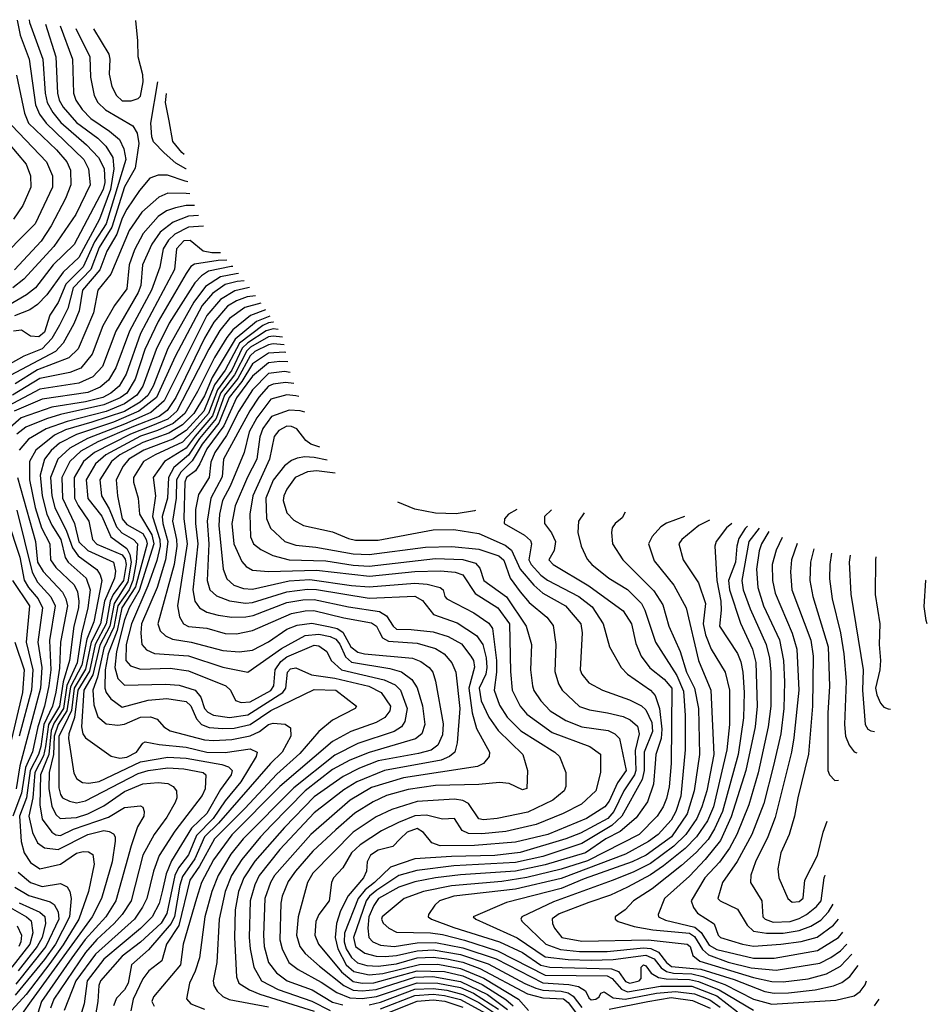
# Model space of a CAD drawing. Extents: x 501367 to 657802, y 482273 to 547541.
# Tile 713 of 714: x 630087 to 634055, y 510282 to 514587. Entities that reach past the tile are written whole.
import ezdxf

# ---------------------------------------------------------------- set-up
doc = ezdxf.new("R2010")
doc.units = 0

msp = doc.modelspace()

# ---------------------------------------------------------------- linework, layer by layer
at = {"layer": '0CON20XD'}
for points in [[(630128, 514586.9), (630130.2, 514575), (630189, 514415), (630199.2, 514265), (630207.9, 514225), (630231.5, 514181.5), (630267.1, 514137.1), (630379.4, 514039.4), (630432.4, 513985), (630456.3, 513936.3), (630459.9, 513875), (630452.2, 513845), (630325, 513604.3), (630233.8, 513515), (630156.6, 513415), (630116.7, 513383.4), (630033.1, 513335)], [(630076, 514585), (630089.8, 514519.8), (630129, 514415), (630155.7, 514215), (630174.3, 514174.3), (630202.2, 514135), (630367.4, 513975), (630388.1, 513935), (630395.8, 513865), (630331.9, 513735), (630237.1, 513595), (630105, 513452), (630056.8, 513415)], [(630410.4, 514546.8), (630476.6, 514436.6), (630481.3, 514415), (630479, 514349), (630490.2, 514295), (630510.5, 514255), (630535, 514231.8), (630575, 514232.4), (630605, 514242.7), (630615, 514252.5), (630626.3, 514315), (630625.8, 514345.8), (630605.2, 514425), (630604.3, 514495), (630594.9, 514583.5)], [(630333.2, 514548.4), (630393.1, 514425), (630397.2, 514335), (630413.3, 514255), (630429.5, 514225), (630463, 514193), (630582.2, 514122.2), (630600.7, 514090.7), (630608.4, 514045), (630592.1, 513937.9), (630545, 513855.8), (630490.3, 513679.7), (630435, 513590.5), (630397.7, 513495), (630320.7, 513415), (630296.9, 513325), (630260.8, 513250.8), (630227.4, 513192.6), (630185, 513148.2), (630104.7, 513115.3), (629985, 513048.2)], [(630263.6, 514559.7), (630317.7, 514415), (630322.6, 514265), (630332.9, 514235), (630360, 514195), (630398.3, 514155), (630480.1, 514100.1), (630522.9, 514062.9), (630542.4, 514022.4), (630550.5, 513975), (630465.5, 513694.5), (630413.6, 513616.4), (630365, 513506.8), (630289.2, 513430.8), (630255, 513351.2), (630219.1, 513295), (630195, 513221), (630171, 513201), (630135, 513203), (630095, 513229.8), (630059.6, 513225)], [(630200.4, 514567), (630245.8, 514425), (630252.9, 514265), (630259.8, 514235), (630276.9, 514205), (630335, 514136.9), (630428.8, 514068.8), (630463.8, 514033.8), (630494.6, 513985), (630498.7, 513935), (630483.7, 513845), (630436.1, 513715), (630345, 513547.2), (630276.5, 513483.5), (630205.5, 513384.5), (630165, 513342.4), (630131.8, 513318.2), (630065, 513292.5)], [(630073.4, 514345), (630107.6, 514177.6), (630126, 514135), (630248.3, 514018.3), (630293.1, 513965), (630308.8, 513928.8), (630310.5, 513865), (630288.1, 513805), (630224.8, 513685), (630181.3, 513618.7), (630065, 513494)], [(630814.9, 513934.6), (630813.4, 513935), (630770.1, 513960.1), (630718.8, 514005), (630672.5, 514052.5), (630664.5, 514075), (630660, 514135), (630691.3, 514315.7)], [(630806.5, 513997.9), (630795.8, 514005.8), (630757, 514055), (630740.3, 514145), (630724.6, 514225), (630728.5, 514264.9)], [(630053, 514125), (630204.7, 513965), (630231.1, 513905), (630231, 513855), (630155.3, 513695), (629976, 513515)], [(629995.6, 514095.6), (630115.8, 513955), (630133.8, 513905), (630136.3, 513855), (630100.8, 513775), (630060, 513715)], [(630822.4, 513878.7), (630811, 513881), (630733, 513907), (630692.2, 513907.8), (630656.4, 513893.6), (630610.3, 513839.7), (630555, 513758.8), (630535, 513719.3), (630511.3, 513648.7), (630468.5, 513575), (630436.9, 513493.1), (630362.4, 513405), (630346.5, 513313.5), (630323.3, 513256.8), (630277.4, 513172.6), (630244.4, 513135.6), (629995, 513005.3)], [(630831.4, 513825.3), (630815, 513827.2), (630735, 513828.7), (630695, 513811.4), (630621.6, 513745), (630565.1, 513664.9), (630485.6, 513475), (630428.7, 513405), (630410.2, 513305), (630342.2, 513147.8), (630301.6, 513108.4), (630165, 513055.9), (630066.8, 512995)], [(630852, 513774.1), (630815.6, 513774.4), (630767.8, 513765), (630729.3, 513750.7), (630693, 513727), (630627.1, 513652.9), (630589.8, 513580.2), (630565.1, 513515), (630555, 513410.7), (630502.2, 513337.8), (630451.2, 513248.8), (630404.1, 513125), (630355, 513064), (630305.8, 513044.2), (630175, 513017.8), (630055.6, 512945)], [(630869.3, 513730.9), (630825, 513728.1), (630758.1, 513701.9), (630701.9, 513658.1), (630664.2, 513605), (630624.2, 513515), (630616.5, 513425), (630605.7, 513394.3), (630506.8, 513225), (630449.4, 513070.6), (630406.2, 513025), (630345, 512997.6), (630175, 512971.4), (629985, 512871.6)], [(630890.3, 513684.8), (630825, 513679.5), (630765, 513649.1), (630737.3, 513622.7), (630714.9, 513585), (630700, 513505), (630663.8, 513405), (630566.8, 513225), (630507.9, 513065), (630475, 513010.6), (630439.5, 512980.5), (630385, 512956.7), (630185, 512927.7), (630062.5, 512875)], [(630965.6, 513567.3), (630927.6, 513567.6), (630890, 513575), (630832.3, 513622.3), (630805, 513620.2), (630773.3, 513585), (630763.9, 513495), (630615.1, 513215), (630552.4, 513037.6), (630521.7, 512985), (630486.3, 512953.7), (630450.8, 512935), (630375, 512915.9), (630227.3, 512892.7), (630093.1, 512846.9), (630045.8, 512804.2)], [(630992.4, 513535.6), (630955.5, 513534.5), (630851.3, 513518.7), (630835, 513507.5), (630815, 513477.9), (630692.4, 513267.6), (630634.9, 513145.1), (630591.8, 513015), (630555, 512954.6), (630527, 512933), (630455, 512903.4), (630265, 512861), (630205, 512842.1), (630114.4, 512805.6), (630075.1, 512774.9)], [(631018.5, 513507.8), (631012.4, 513507.6), (630912.7, 513487.3), (630882.5, 513467.5), (630853.1, 513436.9), (630740.5, 513259.5), (630683.7, 513145), (630626, 512985), (630598.8, 512945), (630545, 512908.1), (630465, 512874), (630295, 512830.9), (630202.3, 512797.7), (630125, 512752.3), (630085.5, 512705)], [(631044, 513476.8), (631033.8, 513476.2), (630965, 513462), (630899.1, 513420.9), (630848.6, 513351.4), (630735, 513149.8), (630670.2, 512985), (630646.7, 512943.3), (630614.5, 512915.5), (630545, 512874.4), (630403.2, 512826.8), (630286.9, 512793.1), (630238.9, 512771.1), (630158, 512705), (630130.6, 512655), (630130.1, 512575), (630155.1, 512455), (630182.3, 512365), (630218.6, 512295), (630221.4, 512225), (630245, 512191.9), (630326, 512116), (630339.7, 512085), (630345.1, 512045), (630344, 512015), (630323.3, 511935), (630304.3, 511785), (630277.2, 511692.8), (630260.9, 511585), (630213.6, 511505), (630199.9, 511409.9), (630191.6, 511368.4), (630153.7, 511295), (630145.1, 511184.9), (630127.6, 511105), (630142.8, 511032.8), (630165, 510988.2), (630195, 510966.5), (630255, 510959), (630384.7, 511025), (630455, 511042.5), (630478.4, 511038.4), (630496.9, 511026.9), (630504.2, 511015), (630504.8, 510995), (630491.2, 510905), (630444.2, 510745), (630404.3, 510665), (630137.3, 510297.3), (630098.3, 510241.7)], [(631068.6, 513445.4), (631037.5, 513442.5), (630985, 513429), (630929.7, 513390.3), (630885, 513336.7), (630767, 513115), (630685.8, 512935), (630608.6, 512875), (630497.5, 512827.4), (630336, 512774), (630261.9, 512735), (630225, 512703.8), (630195.7, 512665), (630176.5, 512595), (630185.7, 512505), (630205.6, 512425), (630227.1, 512377.1), (630267.3, 512315), (630285.5, 512235), (630298.4, 512215), (630378.1, 512145), (630394.9, 512095), (630384.9, 512015), (630358.1, 511901.9), (630338.2, 511775), (630293.2, 511676.8), (630278.1, 511575), (630237.8, 511512.2), (630225, 511479.3), (630214.5, 511375), (630178, 511285), (630174.7, 511154.7), (630185, 511091.5), (630228.1, 511035), (630245, 511022.6), (630265, 511019.8), (630322.6, 511047.4), (630475, 511100.9), (630545, 511142), (630615, 511149.4), (630625, 511143.8), (630630.9, 511125), (630630, 511105), (630602.5, 511057.5), (630575.1, 510974.9), (630507.3, 510735), (630463.3, 510665), (630373.8, 510566.2), (630314.7, 510485), (630181.8, 510295), (630152.5, 510197.5)], [(631091.4, 513415.7), (631084.8, 513415.2), (631027.9, 513402.1), (630965, 513364.3), (630905, 513294.4), (630719.1, 512920.9), (630660.8, 512869.2), (630545, 512818), (630383.8, 512756.2), (630306, 512714), (630253.7, 512665), (630222.3, 512585), (630228.3, 512505), (630240.6, 512455), (630291.4, 512351.4), (630317.3, 512277.3), (630343, 512243), (630423.8, 512183.8), (630439.6, 512159.6), (630446.5, 512135), (630410.8, 511955), (630381.3, 511878.7), (630359.5, 511765), (630309.6, 511670.4), (630293.5, 511565), (630254.8, 511505), (630238.2, 511455), (630235, 511375), (630216.7, 511295), (630213.9, 511225), (630228.2, 511148.2), (630245, 511112.6), (630264.6, 511095), (630335, 511098.9), (630385, 511114.3), (630455, 511150), (630545, 511212.5), (630625, 511246.8), (630692.4, 511252.4), (630735, 511247.3), (630758.2, 511235), (630773.1, 511215), (630774.2, 511185), (630766.6, 511165), (630730.6, 511100.6), (630675.1, 511024.9), (630626.2, 510935), (630573.9, 510735), (630535.1, 510674.9), (630499.8, 510635), (630425.1, 510564.9), (630375, 510508.5), (630236.8, 510305), (630222.2, 510265)], [(631117.5, 513380.2), (631081.5, 513375), (631035, 513358.1), (630996.1, 513333.9), (630936.2, 513265), (630895, 513195.2), (630769.6, 512935), (630731.7, 512878.3), (630697.6, 512852.4), (630585, 512807.9), (630429.3, 512740.7), (630355, 512700.1), (630307, 512655), (630271.4, 512585), (630274.9, 512495), (630327.1, 512385), (630345, 512303.9), (630385, 512265.6), (630496.8, 512215), (630506.2, 512176.2), (630502.1, 512145), (630458.6, 512045), (630439.9, 511945), (630399.8, 511865), (630375, 511746.9), (630325.3, 511665), (630313.3, 511566.7), (630284, 511506), (630258.2, 511455), (630258.2, 511228.2), (630265, 511199.5), (630275, 511185.4), (630305, 511170.2), (630335, 511163.7), (630375, 511172.5), (630605, 511291.4), (630649.4, 511305), (630735, 511316), (630805, 511312.4), (630890, 511295), (630901.5, 511285), (630897.5, 511225), (630885, 511194.5), (630765, 511039.3), (630697.1, 510933), (630671.8, 510865), (630642.3, 510745), (630623.7, 510706.3), (630588.8, 510655), (630419, 510501), (630333, 510385), (630281.9, 510255)], [(631141.3, 513347.3), (631072, 513328), (631005, 513281), (630962.5, 513227.5), (630913.5, 513146.5), (630774.7, 512875), (630735, 512840), (630660, 512810.1), (630571.1, 512775), (630413.8, 512695), (630366.3, 512655), (630324.9, 512585), (630327, 512495), (630342.5, 512462.5), (630389.6, 512395), (630406.1, 512315), (630425, 512294.3), (630535, 512246.9), (630548.5, 512228.5), (630552.1, 512205), (630540.7, 512135), (630496, 512074), (630482.3, 512045), (630464.6, 511945), (630417.2, 511855), (630391.9, 511738.1), (630341.8, 511655), (630326.8, 511536.8), (630301.6, 511465), (630300.1, 511445), (630323.3, 511293.3), (630337.4, 511267.4), (630361.7, 511251.7), (630388.8, 511248.8), (630435, 511256.4), (630615, 511341.8), (630735, 511362.7), (630815, 511358.1), (630971, 511331), (631000.1, 511320.1), (631016, 511305), (631012.2, 511285), (630965, 511221.4), (630905, 511117), (630837.9, 511052.2), (630750.5, 510909.5), (630726.9, 510853.1), (630711.1, 510781.1), (630697, 510723), (630666.2, 510665), (630615, 510613), (630455, 510480.1), (630382.3, 510385), (630369.7, 510285), (630338.8, 510185)], [(631162.5, 513317.9), (631096.7, 513293.3), (631019.1, 513230.9), (630992.2, 513197.8), (630939.4, 513110.6), (630865, 512961.2), (630809.5, 512865), (630758.4, 512821.6), (630689, 512791), (630615, 512765.8), (630463.9, 512685), (630418.9, 512645), (630378.3, 512575), (630385, 512493.6), (630446.6, 512416.6), (630485.5, 512325.5), (630555.7, 512275.7), (630568.7, 512248.7), (630574.5, 512215), (630560.5, 512129.5), (630500, 512035), (630480.7, 511935), (630437.5, 511852.5), (630406.8, 511723.2), (630368.3, 511655), (630356.8, 511495), (630363.9, 511465), (630375, 511447.5), (630487.6, 511367.6), (630525, 511358), (630555, 511362.7), (630598, 511385), (630625, 511424.2), (630635, 511430), (630697.5, 511417.5), (630815, 511407), (630905, 511384), (630985, 511383.5), (631095, 511398.8), (631125.3, 511385), (631121.6, 511365), (631053.7, 511255), (630985, 511172.2), (630932.5, 511095), (630859.7, 511020.3), (630825, 510935.6), (630781.4, 510878.6), (630764.9, 510845.1), (630730.8, 510679.2), (630705, 510637.7), (630615, 510553.4), (630535, 510493.2), (630440.5, 510385), (630433.1, 510365), (630428.8, 510295), (630412.9, 510202.9)], [(631180.2, 513291), (631122.9, 513267), (631029.3, 513190.7), (630928.1, 513021.9), (630895, 512942.5), (630848.5, 512865), (630799.4, 512815), (630739.6, 512779.6), (630625, 512737.9), (630525.2, 512684.8), (630488.9, 512655), (630437.3, 512575), (630444.2, 512505), (630477.8, 512447.8), (630510.1, 512370.1), (630533.5, 512343.5), (630584, 512314), (630602.3, 512295), (630596.7, 512215), (630582.1, 512135), (630565.7, 512095), (630516.6, 512025), (630498.2, 511931.8), (630455, 511839.3), (630427.8, 511712.2), (630406.2, 511655), (630411, 511591), (630429.1, 511539.1), (630465, 511507.8), (630516.8, 511503.2), (630545, 511506.8), (630615, 511537.7), (630659.1, 511539.1), (630688.4, 511528.4), (630717.1, 511495), (630745, 511477.5), (630895, 511439.1), (630935, 511436.2), (631015, 511439.9), (631094.1, 511455.9), (631135.7, 511474.3), (631175, 511505.5), (631195, 511511.4), (631247.5, 511507.5), (631271.3, 511491.3), (631272.8, 511455), (631234.3, 511385), (631183.7, 511335), (630956.2, 511073.8), (630895.3, 511015), (630852.3, 510917.7), (630799.5, 510840.5), (630787.2, 510802.8), (630763.3, 510666.7), (630749.5, 510635), (630650, 510519.9), (630576.3, 510455), (630561, 510375), (630545, 510345.7), (630511.1, 510308.9), (630496.8, 510275)], [(631197.4, 513264.2), (631195, 513264.5), (631175, 513262.3), (631150.5, 513249.5), (631048, 513172), (630985.7, 513055), (630939.3, 512990.7), (630891.7, 512875), (630815, 512790.6), (630756.7, 512753.3), (630629.8, 512705), (630564.5, 512665), (630539.3, 512635), (630508.9, 512575), (630514.5, 512505), (630535, 512405.3), (630555, 512380), (630625, 512340.5), (630640.4, 512315), (630644.1, 512295), (630593.1, 512106.9), (630534, 512016), (630513, 511917), (630474.3, 511815), (630460.7, 511745), (630459.4, 511665), (630465.5, 511645.5), (630485, 511618), (630535, 511581.3), (630648.6, 511611.4), (630730.3, 511619.7), (630815, 511606.5), (630835, 511587.4), (630859.8, 511529.8), (630882.6, 511505), (630915, 511492.6), (630975, 511487.9), (631025, 511489.4), (631095, 511505.8), (631185, 511567.4), (631375, 511658.7), (631470, 511655), (631560, 511585), (631554.2, 511575), (631455.2, 511524.8), (631394.8, 511475.2), (631311.4, 511378.6), (631211.7, 511288.3), (631071.2, 511138.8), (630938.6, 511005), (630873.6, 510886.4), (630831.4, 510825), (630783.4, 510626.6), (630729.5, 510545), (630708.2, 510471.8), (630651.5, 510428.5), (630625, 510393.9), (630583.5, 510305), (630573.5, 510253.5)], [(631217.6, 513232.5), (631195, 513235.7), (631165, 513227.3), (631085.3, 513174.7), (631059.8, 513150.2), (631014.1, 513055), (630951.3, 512968.7), (630913.3, 512865), (630840.8, 512785), (630799.5, 512740.5), (630679.5, 512685), (630628.9, 512655), (630584.8, 512585), (630584.8, 512565), (630605.7, 512495), (630611.1, 512425), (630664.3, 512335), (630673.8, 512295), (630609.3, 512090.7), (630565.1, 512015), (630545, 511962.6), (630509.9, 511825), (630502.4, 511755), (630516.5, 511706.5), (630545, 511677.6), (630725, 511682), (630785, 511677.3), (630855, 511656.1), (630878.5, 511625), (630895, 511574.8), (630909.4, 511559.4), (630935, 511546.5), (631005, 511535.6), (631085, 511547.7), (631237, 511645), (631251.3, 511665), (631258.4, 511735), (631271.7, 511748.3), (631295, 511753.5), (631362.5, 511722.5), (631465, 511707.5), (631613.3, 511673.3), (631667.8, 511645), (631707.6, 511585), (631705.1, 511564.9), (631683.9, 511536.1), (631646, 511514), (631535, 511475.2), (631455, 511431.1), (631225, 511234.8), (631015, 511023.4), (630935, 510913.4), (630882, 510815), (630859.6, 510745), (630802.2, 510545), (630790.6, 510455), (630672.8, 510315), (630665.3, 510295), (630674.8, 510274.8)], [(631235.5, 513198.6), (631195, 513203.9), (631175, 513200), (631095.7, 513155), (631080.1, 513139.9), (631026.9, 513035), (630965.3, 512954.7), (630930.4, 512855), (630853.8, 512766.2), (630815, 512713.6), (630719.8, 512655), (630670.8, 512585), (630680.7, 512505), (630667.9, 512415), (630699.9, 512315), (630701, 512285), (630687.3, 512222.7), (630648.1, 512111.9), (630576.6, 511945), (630552.8, 511855), (630550.8, 511785), (630571.7, 511761.7), (630615, 511747), (630745, 511751.7), (630825, 511740.7), (630988, 511675), (631008.1, 511655), (631030.9, 511610.9), (631055, 511601.9), (631095, 511604.2), (631185, 511653.7), (631198, 511675), (631204, 511745), (631229, 511781), (631255, 511800.8), (631375, 511851.9), (631395, 511848.8), (631430.5, 511825), (631448.2, 511785), (631493.5, 511745), (631681, 511701), (631728.5, 511678.5), (631752.5, 511655), (631781.6, 511575), (631771, 511519), (631755.9, 511495), (631724.6, 511475.4), (631565, 511422.1), (631465, 511370.9), (631285, 511229.2), (631064.6, 511005.4), (631010.9, 510939.1), (630954.5, 510845.5), (630927.1, 510775), (630896.4, 510665), (630872.9, 510485), (630855, 510426.5), (630830, 510375), (630816, 510306), (630835.5, 510285), (630895, 510260.9)], [(631242.9, 513166.1), (631195, 513169.1), (631175, 513165.4), (631115, 513136.3), (631095, 513118), (631041.2, 513018.7), (630981.9, 512945), (630946.3, 512843.7), (630873.5, 512756.5), (630825, 512683.2), (630761, 512629), (630737.1, 512585), (630732.9, 512495), (630710.7, 512415), (630712.5, 512385), (630734.1, 512305), (630725.3, 512225), (630687.9, 512105), (630619.7, 511945), (630616.1, 511905), (630621.7, 511855), (630641.5, 511831.5), (630676.7, 511816.7), (630825, 511805.5), (630975, 511756.6), (631085, 511734.3), (631232.1, 511837.9), (631334.7, 511895.3), (631395, 511901), (631445, 511890), (631468.6, 511878.6), (631486.2, 511856.2), (631512, 511802), (631538.1, 511778.1), (631705, 511750.6), (631755.9, 511735.9), (631801.7, 511701.7), (631825.4, 511665.4), (631847.6, 511587.6), (631858.7, 511505), (631844.7, 511465), (631817, 511443), (631615, 511383.8), (631530.9, 511349.1), (631455, 511308.8), (631334.8, 511215), (631188.5, 511065), (631139.5, 511015), (631058, 510915), (631012.8, 510845), (630984.9, 510775), (630959.8, 510655), (630949.6, 510465), (630932.6, 510385), (630935.9, 510365), (630949.8, 510339.8), (630976, 510316), (631003.5, 510303.5), (631175, 510270.8)], [(631250.5, 513132.5), (631245, 513133.6), (631175, 513129.5), (631105, 513081.9), (631058.9, 513005), (631002.4, 512935), (630957.6, 512822.4), (630885, 512730.9), (630841.4, 512658.6), (630791.3, 512608.7), (630772.4, 512575), (630770.6, 512495), (630755.6, 512395), (630773.3, 512315), (630774.2, 512285), (630762.7, 512205), (630690.4, 511945), (630701.9, 511915), (630725, 511892.8), (630755, 511879), (630836.2, 511866.2), (630975, 511829.1), (631046.2, 511823.8), (631105, 511830.9), (631175, 511866.4), (631255, 511922), (631300.4, 511939.6), (631365, 511948.9), (631445, 511933.1), (631474.6, 511924.6), (631499.3, 511909.3), (631535.1, 511845.1), (631565, 511822.4), (631595, 511813.8), (631804.2, 511795), (631841.1, 511781.1), (631877.5, 511755), (631894.1, 511735), (631905.7, 511695), (631937.9, 511507.9), (631935, 511460.8), (631915.3, 511415), (631886.3, 511393.7), (631831.4, 511378.6), (631655, 511347.3), (631572.4, 511315), (631501.8, 511278.2), (631375, 511190), (631245.4, 511054.6), (631115, 510907.8), (631067.8, 510835), (631044.3, 510775), (631029.8, 510695), (631026.1, 510575), (631035, 510402.5), (631045.9, 510375), (631092, 510345), (631136.8, 510326.8), (631375, 510252.8)], [(631260, 513090.7), (631225, 513093.2), (631175, 513086.4), (631105, 513028.8), (631035, 512933.4), (630979.3, 512810.7), (630905, 512710.3), (630874.3, 512645.7), (630855.3, 512614.7), (630815.8, 512585), (630809.2, 512565), (630804.2, 512404.2), (630819.4, 512295), (630777.3, 512025), (630786.3, 511976.3), (630803.2, 511945), (630825, 511934.4), (630905, 511926.3), (630985, 511904), (631035, 511901.9), (631105, 511916.5), (631275, 511990.6), (631335, 512003), (631373.8, 512003.8), (631505, 511971.2), (631625, 511950), (631647.4, 511935), (631658.2, 511911.8), (631673.9, 511883.9), (631699.7, 511869.7), (631825, 511860.8), (631905, 511837.7), (631943.3, 511815), (631976.8, 511775), (631993.4, 511735), (632010.7, 511575), (632000.2, 511425), (631990, 511385), (631965.9, 511365), (631929.9, 511350.1), (631681.5, 511305), (631561.2, 511255), (631505, 511219.8), (631375, 511119.8), (631225, 510959.5), (631134.8, 510845), (631114.8, 510805), (631094.5, 510735), (631090.8, 510575), (631095.5, 510525), (631111.5, 510445), (631144.9, 510384.9), (631217.1, 510347.1), (631365, 510295.8), (631445, 510255.6)], [(631270.3, 513045.2), (631245, 513049.5), (631175, 513039.4), (631105, 512968.3), (631045.3, 512875), (630991.5, 512768.5), (630940.7, 512695), (630922.8, 512652.8), (630915.2, 512585), (630868.3, 512511.7), (630856.2, 512445), (630855.4, 512385), (630866.3, 512295), (630844.5, 512095), (630853.4, 512045), (630873.4, 512015), (630905, 511997), (630955, 511984.2), (631015, 511974.5), (631075.8, 511975.8), (631108.6, 511981.4), (631255, 512039.4), (631325, 512051.2), (631375, 512052.6), (631525, 512020.1), (631659.6, 511999.6), (631690.4, 511980.4), (631719.3, 511935), (631735, 511922.1), (631799.1, 511920.9), (631895, 511910.8), (631960.8, 511890.8), (632018.5, 511858.5), (632059.7, 511805), (632071.2, 511785), (632076, 511756), (632051, 511665), (632066, 511556), (632085, 511487.5), (632141.8, 511385), (632139.6, 511365), (632114.7, 511335.3), (632088.7, 511321.3), (631765, 511273), (631625, 511230.3), (631531.3, 511175), (631359.5, 511025), (631201.6, 510845), (631183.4, 510815), (631159.2, 510745), (631153, 510585), (631156.7, 510535), (631175.6, 510465), (631210.4, 510420.4), (631256, 510385), (631366.5, 510345), (631455, 510291), (631499.3, 510279.3)], [(631285.6, 512996), (631248.8, 513001.2), (631195, 512994), (631175, 512984.5), (631133.1, 512936.9), (631092.6, 512877.4), (630978.8, 512665), (630972.1, 512587.9), (630923.2, 512495), (630906.4, 512395), (630914.4, 512295), (630906.3, 512135), (630918.9, 512095), (630947.4, 512067.4), (631005, 512045.6), (631075, 512035.5), (631105, 512038.5), (631255, 512085.1), (631345, 512097.5), (631385, 512096.2), (631615, 512058.4), (631815, 512067), (631848.2, 512048.2), (631896.8, 511986.8), (631999.4, 511949.4), (632083.6, 511895), (632112, 511855), (632127, 511797), (632129.8, 511755), (632124.4, 511725), (632095.7, 511665), (632105, 511609.5), (632137.9, 511537.9), (632179.2, 511479.2), (632286.7, 511375), (632306.9, 511305), (632304.3, 511225.7), (632285, 511220.6), (632227.8, 511247.8), (632185, 511252.7), (632095, 511243.2), (631905, 511238.8), (631785, 511220.7), (631690.9, 511195), (631631.9, 511168.1), (631552.7, 511117.3), (631469.8, 511045), (631368.2, 510951.8), (631293.2, 510865), (631261.1, 510818.9), (631234, 510755), (631228.3, 510725), (631225.2, 510564.8), (631234, 510525), (631264.4, 510464.4), (631304.2, 510434.2), (631405, 510379.7), (631474.2, 510334.2), (631530.4, 510310.4), (631585, 510307.6), (631646.8, 510316.8), (631825, 510375.9), (631915.4, 510374.6), (632015, 510355.2), (632070.8, 510330.8), (632180.9, 510260.9)], [(631307.1, 512939.1), (631295, 512942.6), (631255, 512946.6), (631185, 512927.4), (631123.8, 512846.2), (631089.9, 512785), (631068.5, 512695), (631007.4, 512547.4), (630973.8, 512485), (630960, 512425), (630958.1, 512375), (630976.5, 512185), (630992.3, 512142.3), (631022.7, 512115), (631065, 512100.7), (631105, 512096.7), (631265, 512133.5), (631355, 512139.9), (631537.3, 512112.7), (631615, 512107.5), (631815, 512123.3), (631869.1, 512119.1), (631925.8, 512105), (631938.6, 512095), (631945.8, 512065), (631955, 512054.4), (632073.2, 511993.2), (632138.9, 511948.9), (632154.8, 511924.8), (632171.1, 511785), (632171.4, 511735), (632161.2, 511655), (632185, 511590), (632218.2, 511538.2), (632278.2, 511478.2), (632426.5, 511385), (632447.5, 511365), (632475.4, 511295), (632474.6, 511235), (632467.5, 511215), (632418.2, 511175), (632308.3, 511121.7), (632174.8, 511094.8), (632115, 511089.3), (632095, 511093.7), (632049.9, 511159.9), (632025, 511173.7), (631988.7, 511178.7), (631825, 511169), (631714.2, 511134.2), (631645, 511102.6), (631545, 511035.2), (631368.9, 510855), (631345.8, 510815), (631304.8, 510665), (631297.8, 510585), (631311.5, 510535), (631334.9, 510504.9), (631398.6, 510448.6), (631504.8, 510364.8), (631545, 510344.2), (631585, 510340.9), (631645, 510346.7), (631815, 510400.5), (631893.5, 510403.5), (632015, 510381.4), (632132.3, 510325), (632219.8, 510259.8)], [(631333.4, 512870.7), (631313.2, 512876.8), (631265, 512880.5), (631187.8, 512852.2), (631150.7, 512799.3), (631136.5, 512763.5), (631124.6, 512665), (631082.5, 512587.5), (631028.5, 512461.5), (631014.8, 512385), (631023.2, 512295), (631057.7, 512217.7), (631077, 512197), (631105, 512180), (631175, 512173.8), (631385, 512179.7), (631616.2, 512153.8), (631815, 512174.4), (631927.5, 512177.5), (631991.7, 512171.7), (632025, 512159.8), (632077.9, 512077.9), (632177.8, 512015), (632228.1, 511945), (632232.3, 511737.7), (632240.7, 511655), (632275.7, 511585), (632305, 511551.2), (632415, 511471.3), (632579.8, 511409.8), (632625.7, 511375.7), (632626.9, 511295), (632605.4, 511215), (632542.8, 511157.2), (632463.9, 511116.1), (632345, 511067.7), (632212.7, 511037.3), (632107.1, 511027.1), (632049.2, 511029.1), (632022.2, 511042.2), (631988, 511095), (631935, 511092), (631865, 511108.8), (631815, 511106.7), (631743.5, 511076.5), (631669.2, 511040.8), (631575, 510979.2), (631538.5, 510945), (631500.4, 510879.6), (631459.3, 510835), (631450, 510815), (631440.3, 510735), (631395.3, 510675), (631382.4, 510645), (631377.4, 510585), (631393.8, 510545), (631494, 510424), (631545, 510382.7), (631585, 510375.3), (631635, 510376.1), (631825, 510428.8), (631945, 510425.8), (632025, 510406.4), (632108.7, 510368.7), (632213.2, 510303.2), (632244.9, 510275)], [(631399.6, 512718.2), (631360.6, 512730.6), (631337.7, 512747.7), (631298.4, 512798.4), (631275, 512808.8), (631255, 512809.7), (631219.6, 512790.4), (631199.7, 512765), (631180, 512665), (631106.1, 512505), (631093.4, 512425), (631095.6, 512325.6), (631108.9, 512295), (631141, 512271), (631194.5, 512244.5), (631265, 512225.2), (631425, 512220.9), (631545, 512202.2), (631615, 512198.4), (631905, 512230.7), (632025, 512226.5), (632080.4, 512210.4), (632098.8, 512188.8), (632116.9, 512135), (632215, 512064), (632302, 511935), (632324.7, 511855), (632320.3, 511745), (632328.4, 511675), (632335, 511653.6), (632365, 511609.2), (632406.7, 511565), (632475, 511523.5), (632545, 511496), (632659.3, 511479.3), (632689.5, 511465), (632709.2, 511445), (632739.1, 511305), (632700.1, 511249.9), (632665, 511170.2), (632645.2, 511145), (632565.3, 511095), (632396.7, 511025), (632255, 510991.7), (632075, 510976.1), (631925.1, 510975.1), (631888.4, 510988.4), (631853.3, 511033.3), (631825, 511050.6), (631781.7, 511035), (631750.8, 511005), (631718.1, 510971.9), (631655, 510956.3), (631621.4, 510935), (631606.5, 510905), (631603.2, 510865), (631590.4, 510835), (631523.5, 510756.5), (631489.7, 510690.3), (631471.8, 510635), (631466.2, 510575), (631477.7, 510525), (631513.8, 510455), (631547.9, 510425), (631615, 510411.2), (631675, 510416.6), (631835, 510456.2), (631915, 510457.4), (632015, 510438.9), (632116.7, 510396.6), (632268.3, 510305), (632312.1, 510255)], [(631431.9, 512660.6), (631375, 512673.2), (631334.1, 512675.9), (631299.6, 512670.4), (631275, 512659.7), (631245, 512636.1), (631195.9, 512574.1), (631163.4, 512495), (631166.1, 512406.1), (631183.7, 512363.7), (631246.2, 512305), (631295, 512289.2), (631381.3, 512281.3), (631545, 512252.2), (631615, 512249), (631861.3, 512281.3), (631976, 512284), (632095, 512272), (632182.6, 512242.6), (632203.3, 512223.3), (632231.5, 512145), (632275.6, 512085.6), (632315, 512038.8), (632392, 511975), (632418.9, 511938.9), (632431.2, 511855), (632427.3, 511737.3), (632443.5, 511683.5), (632458.7, 511655), (632534.5, 511584.5), (632579, 511569), (632656.5, 511556.5), (632725, 511540.5), (632756.5, 511526.5), (632788.1, 511498.1), (632795.2, 511465.2), (632777.5, 511392.5), (632780.6, 511305), (632775.3, 511285), (632729, 511215), (632685.1, 511124.9), (632658.7, 511095), (632539.1, 511030.9), (632475, 511005.3), (632275, 510946.3), (632165, 510933.4), (631975, 510929), (631815, 510917.8), (631708.4, 510881.6), (631638.5, 510815), (631597.2, 510782.8), (631567.6, 510745), (631507.4, 510592.6), (631506.2, 510555), (631514.7, 510525), (631537.1, 510487.1), (631564.2, 510464.3), (631605, 510451.6), (631655, 510448.4), (631735, 510459.3), (631825.2, 510484.8), (631895, 510488.9), (631955, 510481.8), (632025, 510466), (632099.3, 510439.3), (632307.5, 510327.5), (632375, 510310.6), (632465, 510306.1), (632485, 510290), (632522, 510242)], [(631466.1, 512604.5), (631385, 512614.5), (631345, 512609.5), (631291.6, 512585), (631254.9, 512535.1), (631241.3, 512505), (631239.6, 512485), (631255, 512431.5), (631285, 512398.2), (631328.6, 512375), (631455, 512347.4), (631525, 512319.2), (631555, 512311.6), (631655, 512311), (631895, 512356.5), (631985, 512357.5), (632095, 512341.3), (632210.2, 512290.2), (632237.2, 512267.2), (632275.7, 512185), (632334.3, 512114.3), (632375, 512080.3), (632474.1, 512025), (632540.6, 511945), (632545.9, 511905.9), (632537.1, 511745), (632545.4, 511725), (632575, 511687.5), (632635.7, 511655), (632753.5, 511613.5), (632805, 511587.1), (632825, 511570.3), (632850.5, 511515), (632853.2, 511475), (632817.6, 511385), (632816.9, 511305), (632808.4, 511265), (632720, 511105), (632676.1, 511063.9), (632545, 510984.9), (632375, 510928.8), (632255, 510901.9), (631985, 510887.6), (631822.8, 510867.2), (631744.4, 510845.6), (631648.5, 510781.5), (631616, 510755), (631601.8, 510735), (631546, 510575), (631554.8, 510535), (631595.9, 510505.9), (631645, 510493.1), (631685, 510491.7), (631735, 510496.2), (631825, 510516.2), (631895, 510519.8), (632015, 510499.8), (632135, 510458.7), (632295, 510373.1), (632343.3, 510353.3), (632375, 510343.6), (632455, 510340), (632485, 510331.9), (632507.5, 510317.5), (632545, 510269)], [(630078.1, 512585), (630156.7, 512305), (630165.7, 512215), (630189.2, 512175), (630274.7, 512084.7), (630289.6, 512055), (630295.9, 512025), (630266.1, 511865), (630261.8, 511751.8), (630245, 511647.1), (630230.6, 511585), (630193.3, 511505), (630179.4, 511409.4), (630170.1, 511375), (630132.5, 511305), (630117.4, 511185), (630086.8, 511105), (630094.3, 510994.3), (630107.2, 510945), (630135, 510902.4), (630175, 510874.8), (630265, 510895.2), (630335, 510943.7), (630365, 510950.2), (630388.5, 510948.5), (630407, 510937), (630413.3, 510895), (630387.7, 510775), (630346.1, 510655), (630277.7, 510542.3), (630219.1, 510460.9), (630114.8, 510325.2), (630052.9, 510257.1)], [(632079.5, 512441.8), (632075, 512440.2), (631995, 512426.3), (631905, 512429.4), (631815, 512446.9), (631740.4, 512477.6)], [(630075, 512442.9), (630141.5, 512171.5), (630165, 512128.1), (630223.5, 512063.5), (630242.6, 512025), (630216.8, 511873.2), (630223.4, 511745), (630215.1, 511674.9), (630196.3, 511585), (630166.2, 511495), (630143.7, 511386.3), (630112.4, 511317.6), (630095.3, 511204.7), (630057.2, 511105)], [(632261, 512445), (632224.5, 512425), (632206.5, 512405), (632205.5, 512385), (632293.5, 512333.5), (632319.7, 512309.7), (632325.3, 512295), (632313.8, 512225), (632323.8, 512205), (632365, 512158.8), (632395, 512136.2), (632531.2, 512065), (632590.6, 512020.6), (632638.6, 511945), (632665.4, 511845), (632716.7, 511755), (632744.6, 511725), (632845.1, 511655.1), (632865, 511631.8), (632884.9, 511575), (632894.3, 511485), (632891.1, 511445), (632868.2, 511375), (632864.9, 511335), (632858.5, 511245), (632832.1, 511167.9), (632782, 511098), (632712.3, 511037.7), (632649.6, 511005), (632560.3, 510945), (632385, 510892.3), (632255, 510864.9), (632015, 510848.7), (631905.1, 510834.9), (631815, 510817.6), (631745, 510794.3), (631656.2, 510745), (631635, 510713.7), (631614.2, 510665), (631609.4, 510615), (631613.3, 510575), (631630.7, 510555), (631665, 510541.3), (631725, 510535.4), (631825, 510551.6), (631905, 510552.7), (632025, 510529), (632170.4, 510480.4), (632375, 510376.5), (632488.6, 510368.6), (632529.8, 510359.8), (632561.1, 510341.1), (632575, 510310), (632585, 510302.4), (632606, 510305), (632621.2, 510315), (632628.3, 510331.7), (632642.9, 510337.1), (632681.3, 510311.3), (632734.2, 510304.3), (632870.7, 510330.7), (632955, 510337.9), (633037.8, 510327.8), (633105, 510302.5), (633150.2, 510270.2)], [(632412.3, 512444), (632382.3, 512415), (632381.8, 512385), (632412.9, 512342.9), (632429.4, 512305), (632423.2, 512266.8), (632401.2, 512225), (632419.6, 512205), (632575, 512112.2), (632725, 512003.1), (632761.5, 511945), (632780.3, 511860.3), (632804.2, 511804.2), (632842.7, 511752.7), (632905, 511703.1), (632938.7, 511665), (632935.5, 511335), (632926.9, 511233.1), (632915, 511182.2), (632900.6, 511145), (632874.8, 511105), (632795, 511025.2), (632570.3, 510909.7), (632455, 510872.7), (632305, 510836.2), (632195, 510818.9), (631975, 510800.2), (631852.5, 510775), (631767.5, 510745), (631672.4, 510665), (631669.1, 510655), (631676.3, 510636.3), (631700.5, 510615), (631735, 510598.2), (631882.5, 510595), (631935, 510587.7), (632032.3, 510562.3), (632176.6, 510516.6), (632385, 510409.6), (632655, 510406.1), (632677.9, 510395), (632718.3, 510348.3), (632745, 510337.5), (632888.8, 510361.2), (633025, 510361.5), (633135, 510318.6), (633225, 510248.9)], [(632554.9, 512431.4), (632530, 512395), (632526.8, 512345), (632541.3, 512285), (632568.5, 512228.5), (632588.9, 512205), (632662.3, 512145), (632745, 512095.2), (632805.1, 512035.1), (632820.9, 512005), (632867, 511865), (632960.1, 511720.1), (632989.4, 511650.6), (632996.8, 511545), (632997.1, 511395), (632977.3, 511192.7), (632955.4, 511125), (632935, 511087), (632878.4, 511025), (632836.5, 510993.5), (632735, 510938.6), (632455, 510832.8), (632255, 510785.3), (631985.6, 510755), (631922.2, 510735), (631901.5, 510715), (631874.4, 510675), (631873.1, 510665), (631888.1, 510655), (631985, 510617.4), (632185, 510555.4), (632285, 510508.8), (632365, 510453.2), (632405, 510444), (632675, 510438), (632705.8, 510425.8), (632735, 510381.3), (632755, 510374.1), (632795.1, 510384.9), (632803.8, 510395), (632803.8, 510445), (632815, 510454.5), (632825, 510450.4), (632848.3, 510418.3), (632879.6, 510399.6), (632913.1, 510393.1), (633015, 510391.1), (633055, 510381.5), (633145, 510345.8), (633295, 510256.1)], [(632734.4, 512434.3), (632720.5, 512409.5), (632690, 512385), (632677.5, 512365), (632674.4, 512345), (632679.4, 512295), (632724.5, 512225), (632859.4, 512089.4), (632899.2, 512029.2), (632925.2, 511935), (632974.3, 511824.3), (633003.1, 511735), (633037.5, 511665), (633054.3, 511575), (633058.8, 511375), (633036, 511215), (633004.9, 511115), (632937.5, 511015), (632826.3, 510935), (632765, 510904.7), (632555, 510830.6), (632455, 510788.4), (632215, 510727.3), (632070, 510665), (632080.8, 510655), (632262.8, 510572.8), (632385, 510489.9), (632485, 510478.2), (632585.3, 510474.7), (632681.7, 510478.3), (632825, 510496.9), (632861.5, 510481.5), (632891.9, 510441.9), (632915, 510426.2), (632945, 510418), (633025, 510416.1), (633074.2, 510404.2), (633169.4, 510369.4), (633295.3, 510305.3), (633375, 510282.8), (633655, 510300.6), (633735, 510319), (633761.4, 510338.6), (633783.2, 510366.8), (633789.9, 510385.4)], [(630031.8, 512405), (630087.2, 512237.2), (630107.3, 512137.3), (630126, 512105), (630168.3, 512055), (630186.9, 512015), (630166.1, 511865), (630184.4, 511754.4), (630178.2, 511665), (630087.7, 511325), (630071.9, 511225)], [(632993.2, 512415.4), (632914.6, 512385.4), (632889.7, 512370.3), (632852.1, 512327.9), (632836.7, 512295), (632861.6, 512221.6), (632946.9, 512115), (633001.1, 512015), (633055.1, 511785.1), (633108.3, 511655), (633121.4, 511375), (633090.7, 511215), (633069.6, 511145), (633048.3, 511095), (632999.5, 511025), (632946.5, 510973.5), (632845, 510898), (632769.9, 510860.1), (632676.7, 510823.3), (632420.3, 510729.7), (632282.9, 510665), (632278.8, 510655), (632284.6, 510645), (632387.6, 510545), (632452, 510522), (632535, 510513.6), (632655, 510513.6), (632815, 510528.8), (632846.1, 510526.1), (632880.7, 510510.7), (632914.4, 510464.4), (632937.3, 510447.3), (633065.3, 510435.3), (633210.2, 510390.2), (633345, 510338.9), (633385, 510330.6), (633448, 510332), (633565, 510345.9), (633645, 510363), (633682.1, 510377.9), (633716.7, 510403.3), (633752.5, 510452.6)], [(633102.5, 512399.6), (633056.1, 512375), (632982.3, 512315), (632969.2, 512295), (632987.3, 512225), (633055.5, 512124.5), (633085.6, 512035), (633074.6, 511945), (633085, 511897.5), (633109.8, 511835), (633171.7, 511735), (633190.7, 511655), (633189.8, 511505), (633179.3, 511395), (633120.1, 511145), (633093.9, 511085), (633046, 511014), (632996.3, 510963.7), (632902, 510888), (632845, 510847.6), (632745, 510794.5), (632670.3, 510759.7), (632575, 510728), (632445, 510677.6), (632415, 510656.2), (632415.9, 510635), (632424.7, 510615), (632457.1, 510575), (632545, 510558.8), (632835, 510564.3), (633005, 510544.7), (633018, 510535), (633030, 510495), (633060.3, 510470.3), (633295, 510399), (633375, 510381.7), (633425, 510381.2), (633535, 510393.8), (633615, 510415.2), (633675, 510449.5), (633725.2, 510501.8)], [(633200.8, 512384), (633177.5, 512365), (633132, 512305), (633126.7, 512285), (633134.5, 512135.5), (633151.8, 512045), (633154.5, 512005), (633147.1, 511935), (633225, 511816.2), (633239.7, 511779.7), (633248.2, 511735), (633254.3, 511645.7), (633251.9, 511535), (633228.5, 511375), (633159.2, 511125), (633125, 511049.3), (633096.6, 511003.4), (633044.4, 510945.6), (632980.6, 510889.4), (632853, 510787), (632770.8, 510735), (632734.3, 510695.7), (632690.6, 510665), (632690, 510655), (632704.2, 510645), (632772.9, 510622.9), (632855, 510607.5), (633015, 510593.7), (633038.1, 510578.1), (633071.7, 510521.7), (633098, 510498), (633185, 510467.1), (633285, 510441.4), (633395, 510431.3), (633585, 510462.6), (633633.5, 510486.5), (633675, 510516.4), (633703.1, 510544.5)], [(633269.3, 512373), (633258.2, 512361.8), (633231.9, 512318.1), (633222.8, 512285), (633217.3, 512215), (633186.5, 512135), (633190.4, 512095), (633238.8, 511948.8), (633290.7, 511835), (633306.2, 511776.2), (633311.4, 511585), (633302.1, 511495), (633261.8, 511305), (633198.1, 511101.9), (633151.6, 510998.5), (633084, 510916), (633015, 510842.6), (632906.3, 510745), (632878.2, 510675), (632879.5, 510665), (632910.6, 510650.6), (633039.2, 510619.2), (633066.7, 510596.7), (633101.4, 510541.4), (633135, 510521.6), (633295, 510484.1), (633385, 510484), (633575, 510517.7), (633666.3, 510573.7), (633685.5, 510597.2)], [(633319.9, 512364.6), (633275.6, 512305), (633244.8, 512135), (633249.7, 512095), (633280.6, 512010.6), (633351.2, 511855), (633365.1, 511795.1), (633370.6, 511735), (633370.6, 511585), (633359.3, 511495), (633315.8, 511294.2), (633274.8, 511154.8), (633222.4, 511025), (633189.8, 510965), (633146.5, 510903.5), (633082.7, 510835), (633022.9, 510735), (633033.2, 510705), (633050.3, 510680.2), (633123.6, 510633.6), (633140.4, 510585), (633150.5, 510575), (633246.9, 510545), (633295, 510536.3), (633415, 510544.6), (633503.1, 510556.9), (633573.8, 510576.2), (633645, 510629), (633666.5, 510653.9)], [(633362.2, 512349.6), (633331, 512295), (633320, 512265), (633308.5, 512185), (633314.1, 512105), (633339, 512025), (633409, 511875), (633426.1, 511785), (633431.4, 511691.4), (633427.8, 511575), (633414.5, 511465), (633383.1, 511326.9), (633340.1, 511160.1), (633288.3, 511025), (633223.9, 510906.1), (633160.4, 510815), (633139.5, 510745), (633148.9, 510735), (633225, 510698.9), (633267.9, 510627.9), (633295, 510602.1), (633352.7, 510592.7), (633425, 510594), (633494.9, 510605.1), (633546.4, 510623.6), (633589.9, 510650.1), (633623.3, 510686.7), (633644.3, 510720.5)], [(633420, 512323), (633395, 512267.5), (633377.3, 512205), (633378.4, 512135), (633389.9, 512079.9), (633464.7, 511905.3), (633485.2, 511835), (633492.9, 511655), (633472, 511448), (633461.4, 511385), (633390.6, 511099.4), (633358, 511015), (633303.5, 510905), (633283.1, 510846.9), (633281.8, 510815), (633332, 510735), (633336.7, 510665), (633346.2, 510655), (633381.3, 510641.3), (633455, 510644.6), (633495, 510656.7), (633527.5, 510675), (633570.5, 510709.5), (633591.4, 510735), (633604.2, 510835), (633608, 510846.3), (633608.4, 510847.4)], [(633485.6, 512296.9), (633461.9, 512225), (633456.4, 512173.6), (633463.1, 512095), (633546.3, 511873.7), (633556.8, 511805), (633553.5, 511585), (633535.2, 511375.2), (633488.9, 511185), (633475.3, 511104.8), (633451.9, 511025), (633414.3, 510945), (633401.6, 510875), (633405.4, 510835), (633445.3, 510745), (633465, 510729.3), (633495, 510731.1), (633513.1, 510746.9), (633520.2, 510825), (633575, 510933.3), (633599.3, 511035), (633617.4, 511082.3)], [(633558.8, 512272.9), (633544.3, 512215), (633540.9, 512135), (633554.8, 512064.8), (633621.5, 511845), (633627.2, 511672.8), (633620.2, 511555), (633620.3, 511305), (633627.5, 511285), (633651.4, 511261.4), (633667.5, 511262.6)], [(633636.6, 512254.6), (633628.7, 512205), (633628.3, 512141.7), (633638.7, 512055), (633675.7, 511905.7), (633690.3, 511815), (633700, 511695), (633693.7, 511505), (633698.1, 511455), (633713.3, 511415), (633735, 511386.8), (633747.6, 511381.6)], [(633717.8, 512245.9), (633714, 512216), (633720.7, 512075), (633774.4, 511745), (633771.7, 511655), (633783.2, 511505), (633795, 511485.6), (633808.2, 511478.2), (633824.9, 511475)], [(633829.8, 512238.6), (633828, 512225), (633826.7, 512073.3), (633847.6, 511945), (633845.3, 511854.7), (633850.7, 511785), (633848.3, 511745), (633828.8, 511665), (633834.6, 511634.6), (633850.9, 511599.1), (633865, 511581.8), (633884.3, 511574.3), (633894.1, 511573.1)], [(630055.1, 512135), (630129.9, 512025), (630115.6, 511865), (630145.1, 511744.9), (630138.7, 511655), (630085.1, 511454.9)], [(634055.2, 511945.4), (634050, 511960), (634041.8, 512021.8), (634048.1, 512135.3), (634047.3, 512137.1)], [(630065.6, 511865), (630106.1, 511745), (630098.9, 511645), (630001.7, 511231.7)], [(630080.3, 510860.3), (630135, 510814.2), (630185, 510797.1), (630265, 510810), (630295.2, 510795.2), (630305.9, 510775.9), (630311.5, 510745), (630304.2, 510665), (630243.3, 510545), (630195, 510478.8), (630067.9, 510322.1)], [(630065.6, 510795), (630127.3, 510757.3), (630219.8, 510729.8), (630238.2, 510718.2), (630255, 510686.7), (630257.6, 510655), (630201.3, 510535), (630069.7, 510370.3)], [(630035, 510711.1), (630116.7, 510665), (630136.6, 510646.6), (630145.1, 510595), (630130.8, 510545), (630052.9, 510445)], [(630085, 510725.3), (630175, 510685.7), (630196.4, 510666.4), (630200.3, 510635), (630185.8, 510575), (630163.9, 510535), (630081, 510429)], [(630076.2, 510625), (630094.9, 510585), (630091.5, 510555), (630083, 510535)], [(631615, 510279.6), (631665, 510292), (631815, 510347.8), (631895, 510351.2), (631955, 510344.2), (632025, 510325.8), (632095, 510289.9), (632165, 510244)], [(631665, 510262.2), (631815, 510321.5), (631895, 510326.4), (631945, 510321.3), (632015, 510303.4), (632123.1, 510243.1)], [(631645, 510225.2), (631825, 510296.6), (631895, 510301.4), (631945.6, 510295.6), (632025, 510270.3)], [(632665, 510261.7), (632833.4, 510295), (632935, 510311.9), (633029.1, 510299.1), (633105.7, 510265)], [(633823.9, 510276.1), (633844.6, 510304.4)]]:
    msp.add_lwpolyline(points, dxfattribs=at)

doc.saveas('drawing.dxf')
